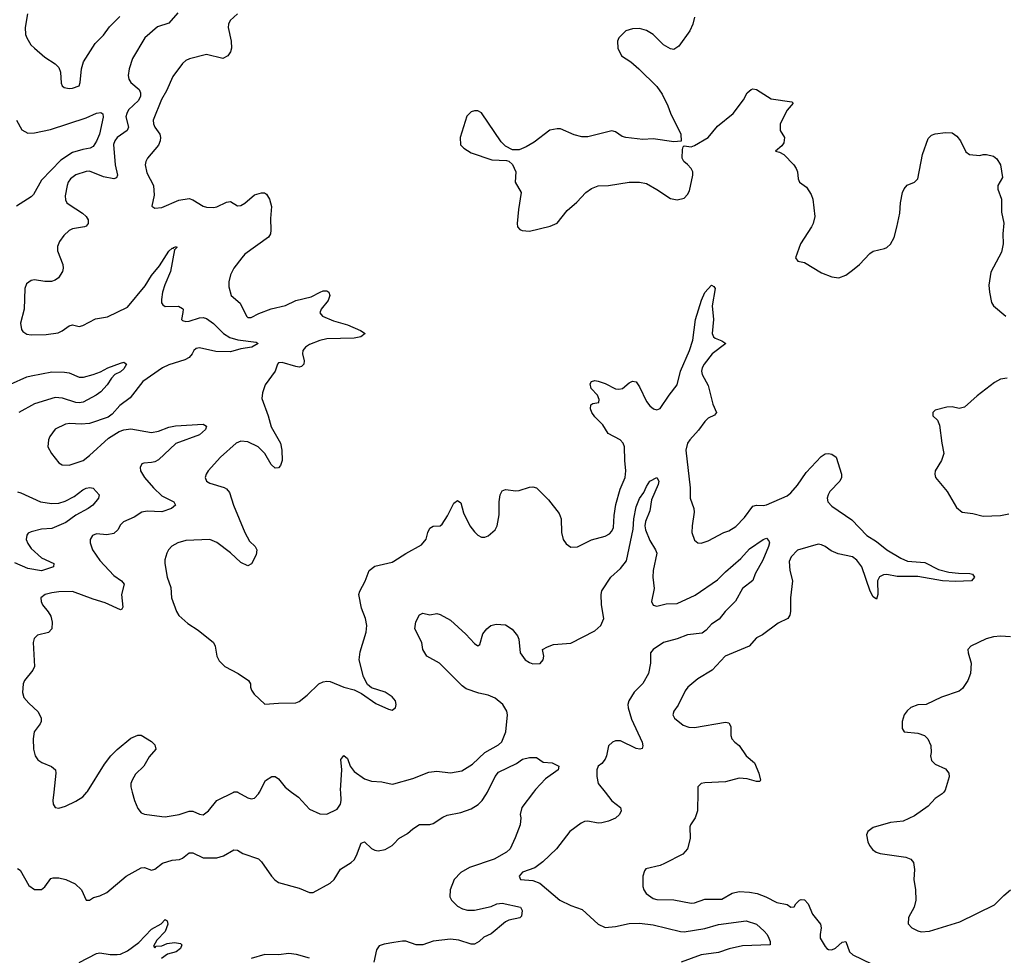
# Model space of a CAD drawing. Header units: inches. Extents: x 2001573 to 2220545, y 644482 to 846830.
# Tile 632 of 656: x 2167823 to 2173553, y 739050 to 744496. Entities that reach past the tile are written whole.
import ezdxf

# ---------------------------------------------------------------- set-up
doc = ezdxf.new("R2010")
doc.units = ezdxf.units.IN
doc.header["$MEASUREMENT"] = 0
for name, color, linetype in [('C1763', 7, 'Continuous'), ('C1764', 7, 'Continuous'), ('C1773', 7, 'Continuous'), ('C1774', 7, 'Continuous')]:
    doc.layers.add(name, color=color, linetype=linetype)

msp = doc.modelspace()

# ---------------------------------------------------------------- linework, layer by layer
at = {"layer": 'C1763', "color": 5}
for points, elevation in [([(2168021.9, 740000), (2168016.4, 739950), (2168018, 739930), (2168030, 739910.8), (2168050, 739905.5), (2168090, 739917.4), (2168150, 739946.2), (2168190, 739971.8), (2168214.7, 740000)], 260), ([(2168477.8, 740000), (2168490.2, 739950.2), (2168510, 739904), (2168530, 739879.3), (2168550.3, 739870.3), (2168650, 739856.9), (2168670, 739855.6), (2168751, 739869), (2168810, 739888.5), (2168830, 739888.4), (2168870, 739870.4), (2168890, 739866.4), (2168922, 739890), (2168970, 739950.3), (2169069.2, 740000)], 260), ([(2169090.7, 740000), (2169150, 739966.7), (2169170, 739961.3), (2169190, 739964.9), (2169213.3, 739990), (2169218.4, 740000)], 260), ([(2169405.6, 740000), (2169445.7, 739970), (2169510, 739900.5), (2169570, 739873), (2169610, 739870.4), (2169670, 739899.3), (2169690.9, 739930), (2169694.7, 739950), (2169691.4, 740000)], 260), ([(2167810, 739555.6), (2167825.4, 739545.4), (2167876.7, 739456.7), (2167910, 739433.4), (2167950, 739433), (2167970, 739448), (2168003.8, 739496.2), (2168018.6, 739501.4), (2168050, 739500.1), (2168091.7, 739491.7), (2168145.5, 739465.5), (2168183.1, 739430), (2168210, 739371.3), (2168230, 739371), (2168253.1, 739386.9), (2168290, 739396.4), (2168330, 739414.9), (2168443.6, 739510), (2168530, 739558.3), (2168550, 739560.3), (2168590, 739546), (2168610, 739550.4), (2168653.8, 739586.2), (2168710, 739603.6), (2168753.3, 739606.7), (2168770, 739614.6), (2168810, 739646.7), (2168830, 739646), (2168890, 739617.4), (2168970, 739616.5), (2169010, 739628.5), (2169070, 739664.4), (2169090, 739662.4), (2169121.8, 739641.8), (2169211.9, 739611.9), (2169230, 739594.4), (2169287.8, 739510), (2169308.3, 739488.3), (2169330, 739474), (2169450, 739439.7), (2169510, 739415.2), (2169530, 739414.7), (2169630.6, 739470), (2169652.3, 739490), (2169689.3, 739550.7), (2169752.6, 739590), (2169770, 739606.3), (2169783.9, 739630), (2169810, 739702), (2169830.3, 739710.3), (2169871.3, 739671.3), (2169890, 739660.9), (2169910, 739658.6), (2169950, 739665.6), (2169990, 739689.2), (2170000, 739699.1)], 240), ([(2168170, 739007.3), (2168270, 739059.5), (2168290, 739063.7), (2168350, 739054), (2168390, 739054.4), (2168410, 739057.1), (2168450, 739076.4), (2168515.8, 739124.2), (2168590, 739201), (2168646.6, 739233.4), (2168670, 739258), (2168682, 739250), (2168684.7, 739230), (2168670, 739188), (2168621.4, 739138.6), (2168602, 739102), (2168610, 739094), (2168616.4, 739103.6), (2168650, 739105.5), (2168680.8, 739119.2), (2168723.4, 739123.4), (2168758, 739118), (2168767.3, 739110), (2168759.5, 739090), (2168734.4, 739070), (2168683.4, 739056.6), (2168648.9, 739031.1)], 220), ([(2170000, 739124.2), (2169944.7, 739115.3), (2169915.3, 739104.7), (2169898.8, 739081.1), (2169883.2, 739010)], 240), ([(2169510, 739033.3), (2169434.6, 739054.6), (2169390, 739059.3), (2169330, 739051.4), (2169250, 739053.5), (2169170, 739030.4)], 240)]:
    msp.add_lwpolyline(points, dxfattribs=dict(at, elevation=elevation))
at = {"layer": 'C1764', "color": 5}
for points, elevation in [([(2168743.5, 744536.5), (2168690, 744475.1), (2168625.4, 744454.6), (2168550.8, 744389.2), (2168478.6, 744270), (2168460.2, 744210), (2168453.4, 744170), (2168457.6, 744150), (2168470, 744130.3), (2168519.2, 744090), (2168526.6, 744070), (2168525.4, 744050), (2168514.6, 744025.4), (2168455.9, 743970), (2168445.7, 743950), (2168441.5, 743930), (2168455.5, 743870), (2168448.4, 743851.6), (2168389.7, 743810.3), (2168375.9, 743790), (2168369.6, 743770), (2168379.5, 743650), (2168391.3, 743590), (2168385.5, 743574.5), (2168370, 743568.9), (2168310, 743580.8), (2168230, 743614.2), (2168210, 743612.5), (2168150, 743592.2), (2168118.2, 743570), (2168105.2, 743550), (2168099.7, 743530), (2168087.6, 743470), (2168090, 743447.3), (2168098, 743430), (2168110, 743419.6), (2168188.4, 743370), (2168210, 743350.3), (2168221.1, 743330), (2168221.3, 743310), (2168210, 743294.5), (2168201, 743290), (2168130, 743277.4), (2168110, 743268), (2168079.7, 743240.3), (2168054.8, 743205.2), (2168043.8, 743176.2), (2168042.6, 743150), (2168073.7, 743070), (2168075.8, 743050), (2168072.4, 743030), (2168047.9, 742992.1), (2168030, 742979.7), (2168007.5, 742972.5), (2167970, 742971.2), (2167910, 742981.6), (2167890, 742977.6), (2167862.6, 742957.4), (2167852.7, 742930), (2167848.2, 742810), (2167828, 742730), (2167833.2, 742693.2), (2167840.4, 742680.4), (2167864.7, 742664.7), (2167890, 742661.6), (2167976.6, 742663.4), (2168046.3, 742673.7), (2168070, 742684), (2168110, 742712.7), (2168130, 742719.3), (2168170, 742710.3), (2168190, 742714.7), (2168265.1, 742754.9), (2168333.9, 742766.1), (2168450, 742822.6), (2168553.1, 742946.9), (2168590, 743007.2), (2168636.4, 743063.6), (2168690, 743148.4), (2168710, 743164.9), (2168716.5, 743163.5), (2168719, 743170), (2168735.5, 743175.5), (2168737.3, 743170), (2168723.5, 743156.5), (2168700.1, 743030), (2168667.3, 742952.7), (2168654.6, 742910), (2168647.6, 742867.6), (2168648.4, 742848.4), (2168655.1, 742835.1), (2168670, 742825.3), (2168747.5, 742827.5), (2168770, 742815.5), (2168773.7, 742810), (2168772.1, 742792.1), (2168763.8, 742750), (2168770, 742744.9), (2168790, 742739.6), (2168810, 742740.7), (2168870, 742760.6), (2168890, 742761.8), (2168910, 742756.5), (2168950, 742728), (2169008.6, 742668.6), (2169046.2, 742646.2), (2169092.7, 742632.7), (2169198.5, 742618.5), (2169210.6, 742610), (2169174.9, 742590), (2169110, 742579.9), (2169050, 742561.6), (2168964.3, 742564.3), (2168870, 742586.2), (2168850, 742581.7), (2168836.5, 742570), (2168826.3, 742550), (2168808.7, 742530), (2168783.5, 742516.5), (2168690, 742486.5), (2168654.9, 742470), (2168538.8, 742390), (2168466.2, 742293.8), (2168406.7, 742250), (2168360.5, 742199.5), (2168337.5, 742182.5), (2168230, 742145.1), (2168181.7, 742141.7), (2168114.7, 742145.3), (2168090, 742141.3), (2168030, 742111.6), (2167998.4, 742070), (2167990.4, 742050), (2167986.4, 742010), (2168008.4, 741970), (2168050, 741915.5), (2168070, 741904.4), (2168110, 741902), (2168191.6, 741930), (2168230, 741958.9), (2168339.8, 742060.2), (2168402.1, 742097.8), (2168430, 742109.2), (2168470, 742113.8), (2168590, 742093.1), (2168630, 742099.8), (2168690, 742123.5), (2168730, 742131.7), (2168890, 742140.5), (2168910.5, 742130), (2168903.8, 742110), (2168870, 742078.3), (2168731.1, 742028.9), (2168630, 741933.3), (2168610, 741921.8), (2168590, 741917.2), (2168544.9, 741915), (2168534, 741910), (2168523.8, 741890), (2168526, 741870), (2168548.7, 741830), (2168601.3, 741770), (2168650, 741723.2), (2168719.1, 741690), (2168730.7, 741670), (2168706.4, 741650), (2168650, 741630.7), (2168564.6, 741635.4), (2168533, 741630), (2168490, 741599.8), (2168427.3, 741572.7), (2168410, 741554.5), (2168393.7, 741526.3), (2168370, 741504.2), (2168330, 741497.8), (2168270, 741503), (2168246.7, 741493.3), (2168232.7, 741470), (2168232.4, 741450), (2168247, 741410), (2168290, 741347.8), (2168370, 741260.8), (2168416.4, 741230), (2168430.2, 741210.2), (2168415.4, 741150), (2168423, 741077), (2168416.5, 741063.5), (2168410, 741060.7), (2168320.7, 741100.7), (2168250, 741122.4), (2168130, 741168), (2168050, 741165.7), (2168010, 741159.7), (2167971, 741150), (2167946, 741130), (2167947.7, 741110), (2167956.4, 741090), (2167989.3, 741049.3), (2168003.5, 741023.5), (2168011.9, 740988.1), (2168010.3, 740950), (2167991.1, 740928.9), (2167926.3, 740913.7), (2167907.2, 740892.8), (2167902, 740870), (2167908.8, 740730), (2167900.3, 740710), (2167850.3, 740650), (2167842.4, 740630), (2167838.5, 740578.5), (2167847.7, 740550), (2167876.3, 740516.3), (2167930, 740467.7), (2167948.4, 740430), (2167948.2, 740410), (2167942.3, 740397.7), (2167908.2, 740350), (2167901.6, 740310), (2167903.7, 740250), (2167912.7, 740210), (2167927.7, 740187.7), (2167951.9, 740171.9), (2168008.7, 740148.7), (2168030.5, 740130), (2168034, 740110), (2168021.9, 740000)], 260), ([(2167869, 744530), (2167854.3, 744450), (2167856.5, 744410), (2167863.7, 744390), (2167888.6, 744350), (2167909.3, 744329.3), (2167970, 744278.4), (2168030, 744239.5), (2168050, 744217.1), (2168061.1, 744190), (2168065.3, 744125.3), (2168070.4, 744110.4), (2168081.7, 744101.7), (2168110, 744094.9), (2168130, 744096.4), (2168169.6, 744110.4), (2168175.4, 744130), (2168182.3, 744210), (2168193.6, 744250), (2168263, 744357), (2168310, 744406.2), (2168345.7, 744454.3), (2168405.5, 744514.5)], 260), ([(2169090.9, 744529.1), (2169048.7, 744490), (2169037.8, 744470), (2169035.8, 744450), (2169053.4, 744370), (2169054.7, 744330), (2169050, 744309.4), (2169034.4, 744285.6), (2169006, 744270), (2168910, 744294), (2168811.8, 744268.2), (2168790, 744258.4), (2168770, 744240.9), (2168714.3, 744165.7), (2168678, 744082), (2168648.9, 744031.1), (2168599.7, 743910), (2168601.8, 743890), (2168610, 743870.5), (2168638, 743830), (2168642.9, 743810), (2168640.8, 743790), (2168630, 743765.6), (2168567.4, 743690), (2168556.9, 743670), (2168553.6, 743650), (2168563.6, 743603.6), (2168601.5, 743530), (2168605.7, 743474.3), (2168592, 743410), (2168610, 743398), (2168650, 743403), (2168750, 743444.2), (2168810, 743454), (2168830, 743448), (2168890, 743410.6), (2168910, 743404.4), (2168950, 743402.4), (2168970, 743406.4), (2169025.8, 743434.2), (2169050, 743437.3), (2169090, 743413), (2169110, 743414), (2169132.5, 743427.5), (2169190, 743476.5), (2169230, 743488), (2169247.5, 743487.5), (2169259.3, 743479.3), (2169276, 743450), (2169287.7, 743407.7), (2169282, 743338), (2169284.9, 743270), (2169281.7, 743250), (2169270.2, 743229.8), (2169134, 743130), (2169115.3, 743110), (2169068.4, 743050), (2169050.4, 743010), (2169039.3, 742970), (2169040.9, 742940.9), (2169054, 742890), (2169105.5, 742845.5), (2169142, 742770), (2169150, 742763), (2169170, 742761.3), (2169215.2, 742784.8), (2169286.6, 742813.3), (2169370, 742831.6), (2169430, 742860.2), (2169518.5, 742881.5), (2169572, 742910), (2169590, 742916.9), (2169610, 742917.8), (2169622.4, 742910), (2169628.8, 742890), (2169618.4, 742861.6), (2169577.1, 742810), (2169570.4, 742790), (2169584.9, 742770), (2169650, 742743.5), (2169730, 742720.2), (2169806.6, 742686.6), (2169833.4, 742670), (2169808.8, 742648.8), (2169770, 742642.2), (2169610, 742637.1), (2169570, 742629.2), (2169510, 742604.3), (2169486.5, 742590), (2169471.1, 742570), (2169469.4, 742550), (2169478.2, 742510), (2169477.3, 742490), (2169463.2, 742476.8), (2169450, 742472.9), (2169430, 742476.2), (2169350, 742501.1), (2169330, 742498), (2169323, 742490), (2169310, 742449.2), (2169252.4, 742370), (2169237, 742323), (2169232, 742290), (2169269.5, 742189.5), (2169286, 742126), (2169340.2, 742030), (2169347.7, 741990), (2169350.2, 741929.8), (2169339.9, 741900.1), (2169330, 741887), (2169310, 741885.6), (2169286, 741906), (2169250.5, 741970.5), (2169210, 742008.4), (2169150, 742039.1), (2169110, 742043), (2169083, 742030), (2168992.4, 741950), (2168920.7, 741870), (2168907.7, 741850), (2168902.8, 741830), (2168910.8, 741810), (2168930, 741798), (2169012.8, 741772.8), (2169025.8, 741765.8), (2169043.7, 741743.7), (2169068.2, 741670), (2169134, 741510), (2169161, 741461), (2169192.7, 741430), (2169202.4, 741410), (2169199.2, 741380.8), (2169172.4, 741327.6), (2169150, 741316), (2169110, 741337), (2169050, 741392.3), (2168970, 741452.7), (2168930, 741469.5), (2168790, 741464.7), (2168742.8, 741450), (2168709.1, 741430.9), (2168688.4, 741410), (2168679.3, 741390), (2168668.5, 741351.5), (2168668.4, 741330), (2168681.6, 741250), (2168702, 741190), (2168706, 741130), (2168735.5, 741050), (2168748.5, 741028.5), (2168801.1, 740981.1), (2168862.5, 740942.5), (2168950, 740871.3), (2168961, 740850), (2168971, 740790), (2168983, 740763), (2169016, 740730), (2169094.8, 740690), (2169154.8, 740650), (2169166.8, 740630), (2169166.8, 740610), (2169172.8, 740592.8), (2169187.3, 740570), (2169250, 740511), (2169330, 740518), (2169430, 740519.1), (2169450, 740527.7), (2169495.5, 740564.5), (2169564.5, 740630), (2169590, 740642.4), (2169610, 740646), (2169630, 740643.8), (2169710, 740610.4), (2169770, 740595.5), (2169812.7, 740572.7), (2169896.1, 740516.1), (2169970, 740482), (2169990, 740477.3), (2169998, 740482), (2170000, 740483.5)], 280), ([(2167805.3, 743910), (2167834.6, 743854.6), (2167870, 743834.9), (2167910, 743836.9), (2168002.7, 743857.3), (2168210, 743924.4), (2168270, 743951.1), (2168294.9, 743954.9), (2168306.9, 743946.9), (2168308.8, 743928.8), (2168287.3, 743830), (2168270, 743787.8), (2168250, 743756.9), (2168233, 743746.9), (2168190, 743740.9), (2168130, 743722), (2168061.9, 743678.1), (2167950, 743560.9), (2167902.6, 743477.4), (2167890, 743464.9), (2167804.1, 743410)], 240), ([(2167770, 742374.3), (2167863.9, 742416.1), (2167890, 742423.5), (2168010, 742445), (2168084.4, 742444.4), (2168110, 742440.3), (2168170, 742415.6), (2168194.7, 742414.7), (2168250, 742430.1), (2168293.4, 742446.6), (2168336.9, 742470), (2168410, 742496.3), (2168430, 742501.3), (2168445.5, 742490), (2168430, 742463), (2168410, 742446.3), (2168377.3, 742430), (2168357.3, 742410), (2168332.7, 742370), (2168294.3, 742330), (2168268.7, 742310), (2168193.1, 742270), (2168170, 742265), (2168150, 742267.3), (2168072.2, 742292.2), (2168030, 742296.6), (2167910, 742259.9), (2167817.3, 742210)], 240), ([(2167810, 741747.2), (2167830, 741742.4), (2167943.8, 741690), (2168010, 741679.8), (2168050, 741682.1), (2168086.8, 741693.2), (2168139.1, 741720.9), (2168190, 741759.1), (2168210, 741768.9), (2168231.9, 741771.8), (2168250, 741768), (2168286, 741730), (2168282.6, 741710), (2168248.9, 741670), (2168222.3, 741650), (2168150, 741611.7), (2168090.9, 741569.1), (2168010, 741533.1), (2167950, 741529.2), (2167890, 741515.3), (2167872.8, 741507.2), (2167864.2, 741495.8), (2167860.5, 741470), (2167870, 741446.3), (2167890, 741417.6), (2167950, 741362.7), (2168021.6, 741330), (2168020.5, 741310), (2167950, 741288.1), (2167870, 741301), (2167794.6, 741334.6)], 240), ([(2170000, 740542.3), (2169990, 740555.1), (2169950, 740580.5), (2169870, 740606), (2169846.3, 740626.3), (2169824.5, 740670), (2169798.5, 740770), (2169803.6, 740816.4), (2169839.7, 740930), (2169844, 740970), (2169836.4, 741010), (2169811.8, 741070), (2169796, 741150), (2169802.2, 741170), (2169833.4, 741226.6), (2169857.7, 741290), (2169890, 741315), (2169990, 741337.8), (2170000, 741344.2)], 280), ([(2168214.7, 740000), (2168217.2, 740002.8), (2168317.5, 740162.5), (2168353.3, 740210), (2168390, 740248.2), (2168470, 740313.4), (2168510, 740330.8), (2168530, 740330.8), (2168590, 740294), (2168610, 740274.8), (2168614.9, 740250), (2168575.8, 740204.2), (2168544.9, 740150), (2168496.1, 740103.9), (2168477, 740070), (2168470.3, 740050), (2168470.3, 740030), (2168477.8, 740000)], 260), ([(2169691.4, 740000), (2169690.7, 740010), (2169696.8, 740130), (2169692.8, 740190), (2169710, 740213.1), (2169730, 740194.4), (2169746.3, 740150), (2169770, 740119.5), (2169830, 740077.1), (2169870, 740062.8), (2169930, 740059.1), (2169990, 740045.3), (2170000, 740048)], 260), ([(2169218.4, 740000), (2169253, 740067), (2169290.4, 740090.4), (2169310, 740090.4), (2169330, 740077), (2169368.1, 740028.1), (2169405.6, 740000)], 260), ([(2169069.2, 740000), (2169070, 740000.4), (2169090, 740000.4), (2169090.7, 740000)], 260)]:
    msp.add_lwpolyline(points, dxfattribs=dict(at, elevation=elevation))
at = {"layer": 'C1773', "color": 5}
for points, elevation in [([(2170813.6, 740000), (2170746, 739910), (2170736.3, 739870), (2170739.1, 739850), (2170734.9, 739810), (2170706.6, 739733.4), (2170677, 739670), (2170657, 739650), (2170583.8, 739610), (2170439.8, 739560.2), (2170390, 739532.4), (2170350.9, 739490), (2170328.4, 739430), (2170326.9, 739390), (2170336.1, 739370), (2170370, 739335.8), (2170399.8, 739319.8), (2170430, 739312.5), (2170470, 739312.5), (2170566.9, 739333.1), (2170599.5, 739350), (2170630, 739353.8), (2170738, 739330), (2170747.7, 739310), (2170743.5, 739276.5), (2170733.2, 739266.8), (2170670, 739254.5), (2170650, 739245.1), (2170566, 739174), (2170524, 739156), (2170496.9, 739130), (2170470, 739113.8), (2170450, 739114.4), (2170378.6, 739138.6), (2170330, 739143.7), (2170228.6, 739131.4), (2170170, 739111), (2170130, 739111.1), (2170070, 739132), (2170050, 739132.3), (2170000, 739124.2)], 240), ([(2170000, 739699.1), (2170030, 739728.9), (2170080.5, 739759.5), (2170110, 739784.9), (2170150, 739810.4), (2170210, 739810.4), (2170230, 739817.1), (2170285.5, 739854.5), (2170310, 739865.3), (2170390, 739880.8), (2170450, 739902.8), (2170491.8, 739928.2), (2170514.7, 739950), (2170536.5, 739983.5), (2170544.8, 740000)], 240), ([(2171229.8, 740000), (2171270, 739949.1), (2171319.3, 739910), (2171323.1, 739890), (2171314.4, 739870), (2171290, 739848.5), (2171250, 739830.8), (2171210, 739819.8), (2171190, 739818.8), (2171130, 739829.8), (2171110, 739828.2), (2171090, 739819.6), (2171024.9, 739770), (2170947.2, 739670), (2170866.7, 739593.3), (2170820.5, 739559.5), (2170750, 739533), (2170730.6, 739510), (2170738, 739490), (2170810, 739485.5), (2170850, 739470.3), (2170966.7, 739370), (2171030, 739338.6), (2171096.3, 739316.3), (2171190.1, 739230.1), (2171230, 739211.6), (2171290, 739216.6), (2171370, 739235.1), (2171430, 739237.3), (2171510, 739226.5), (2171668, 739188), (2171690, 739186.5), (2171810, 739205.5), (2171890, 739229.4), (2172050, 739249.3), (2172110, 739230.2), (2172156.5, 739190), (2172173.7, 739170), (2172183, 739150), (2172190.7, 739129.3), (2172191, 739110), (2172030, 739104), (2171952.6, 739087.4), (2171890, 739065.7), (2171788.6, 739051.4), (2171673.1, 739010)], 260), ([(2171769.6, 740000), (2171767.1, 739890), (2171754.3, 739850), (2171726.4, 739810), (2171722.9, 739797.1), (2171724.9, 739730), (2171709, 739670), (2171682, 739638), (2171576.1, 739583.9), (2171550, 739572.2), (2171466.9, 739553.1), (2171458.8, 739541.2), (2171450.4, 739510), (2171450.3, 739450.3), (2171454.4, 739430), (2171468.2, 739410), (2171510, 739380.4), (2171530, 739374.4), (2171630, 739372.4), (2171730, 739353.4), (2171750, 739355.3), (2171810, 739375.6), (2171910, 739375.6), (2171970, 739411.6), (2172010, 739420.7), (2172070, 739417.6), (2172114, 739410), (2172165.5, 739390), (2172230, 739357.3), (2172290, 739344.7), (2172310, 739330.3), (2172330, 739332.7), (2172340.4, 739350), (2172361.3, 739370), (2172370, 739374), (2172390, 739372.7), (2172411.8, 739350), (2172436.8, 739290), (2172483.9, 739230), (2172488.1, 739210), (2172480.6, 739170), (2172481.6, 739150), (2172510, 739100.3), (2172520.3, 739090), (2172530, 739084), (2172550, 739081.7), (2172570, 739092.1), (2172610, 739125.3), (2172630, 739130.3), (2172651.8, 739070), (2172671.4, 739051.4), (2172780.2, 739000.2)], 280), ([(2173200.3, 740000), (2173191.2, 739988.8), (2173150, 739961.6), (2173110, 739917.6), (2173030, 739861.6), (2172964.7, 739830), (2172890, 739822.6), (2172790, 739794), (2172758, 739770), (2172750.4, 739750), (2172758.4, 739710), (2172769, 739689), (2172785.3, 739665.3), (2172806.8, 739650), (2172830, 739642), (2172980.3, 739620.3), (2173008.8, 739608.8), (2173023.8, 739590), (2173030.3, 739550), (2173027.4, 739490), (2173035.6, 739430), (2173037.3, 739370), (2173027.6, 739330), (2172995.6, 739270), (2172993.3, 739233.3), (2173014.4, 739210), (2173050, 739191.4), (2173070, 739186.5), (2173117.2, 739190), (2173295, 739245), (2173496.9, 739343.1), (2173550, 739397.6), (2173589.5, 739430)], 320)]:
    msp.add_lwpolyline(points, dxfattribs=dict(at, elevation=elevation))
at = {"layer": 'C1774', "color": 5}
for points, elevation in [([(2171750.8, 744510), (2171740.7, 744470), (2171722.8, 744430), (2171658.5, 744341.5), (2171630, 744321.2), (2171610, 744325.2), (2171570, 744349.3), (2171509.4, 744410), (2171470, 744432.2), (2171430, 744444.7), (2171390, 744443), (2171350, 744431.3), (2171310.4, 744390), (2171302, 744370), (2171304.2, 744330), (2171325.1, 744285.1), (2171378.8, 744250), (2171426.8, 744210), (2171530, 744106.8), (2171562.8, 744062.8), (2171595.2, 743995.2), (2171610, 743952), (2171671, 743830), (2171671.6, 743788.4), (2171630, 743784), (2171510, 743801.2), (2171450, 743798), (2171350, 743809.4), (2171330, 743815.1), (2171290, 743842.7), (2171270, 743849.4), (2171130, 743813.2), (2171093.6, 743813.6), (2171050, 743826), (2170970, 743859.7), (2170950, 743861.3), (2170907.7, 743852.3), (2170817.3, 743782.7), (2170770, 743756), (2170730, 743739), (2170690, 743739), (2170650, 743759), (2170624.8, 743784.8), (2170510, 743954), (2170490, 743965.2), (2170470, 743965.2), (2170450, 743959), (2170425.8, 743934.2), (2170385.5, 743810), (2170387.7, 743767.7), (2170407.5, 743747.5), (2170450, 743721), (2170570, 743680.7), (2170656.9, 743676.9), (2170670, 743672), (2170690, 743652), (2170710.7, 743610), (2170707.3, 743550), (2170742, 743490), (2170726, 743390), (2170718.8, 743310), (2170721, 743290), (2170734.4, 743274.4), (2170747.9, 743267.9), (2170790, 743265.5), (2170910, 743293), (2170950, 743310.6), (2171010, 743384.4), (2171066.1, 743433.9), (2171118, 743490), (2171150, 743514), (2171190, 743528.2), (2171249.5, 743530.5), (2171370, 743550.5), (2171430, 743550.7), (2171470, 743542), (2171530, 743508), (2171610, 743454), (2171650, 743447.7), (2171690, 743457.3), (2171710, 743478.8), (2171721, 743499), (2171740.7, 743590), (2171739.5, 743610), (2171730, 743629), (2171710, 743653.2), (2171688.7, 743670), (2171679, 743690), (2171680.2, 743739.8), (2171684, 743756), (2171690, 743762), (2171730, 743756), (2171750, 743762.8), (2171830, 743810.8), (2171884.4, 743875.6), (2171975.6, 743950), (2172035.6, 744030), (2172056.2, 744070), (2172079, 744090), (2172090, 744093.4), (2172110, 744088.5), (2172195.6, 744035.6), (2172316.8, 744016.8), (2172324.7, 744010), (2172290, 743969.5), (2172248.7, 743888.7), (2172248.4, 743850), (2172273.4, 743810), (2172270, 743778), (2172259.3, 743760.7), (2172222, 743730), (2172244.9, 743724.9), (2172270, 743711), (2172328.2, 743650), (2172341.3, 743630), (2172350.4, 743610), (2172353.4, 743570), (2172360.7, 743550), (2172401.1, 743521.1), (2172430, 743478), (2172439.1, 743450), (2172451.3, 743350), (2172440.7, 743310), (2172430.5, 743290), (2172366.4, 743190), (2172338, 743110), (2172351, 743091), (2172390, 743082), (2172490, 743021.7), (2172550, 742998.7), (2172590, 742994), (2172630, 743008.4), (2172670, 743037.6), (2172710, 743070.4), (2172770, 743134.9), (2172790, 743148.2), (2172855.8, 743164.2), (2172870, 743170.4), (2172890.7, 743189.3), (2172911.9, 743228.1), (2172927.4, 743287.4), (2172945.8, 743370), (2172948.6, 743430), (2172961.3, 743490), (2172969.7, 743510.3), (2172987.3, 743532.7), (2173030, 743550.4), (2173049.6, 743570), (2173076.9, 743710), (2173110, 743804), (2173130, 743823.7), (2173150, 743830.3), (2173210, 743838.9), (2173250, 743836.9), (2173277.6, 743817.6), (2173297.4, 743790), (2173330, 743726), (2173350, 743711), (2173410, 743704.7), (2173429.1, 743710.9), (2173449.1, 743710.9), (2173490, 743701), (2173510, 743686), (2173530.3, 743650.3), (2173542, 743578), (2173516.3, 743530), (2173515.5, 743510), (2173535.8, 743450), (2173536, 743376), (2173550.4, 743310.4), (2173544.9, 743250), (2173546.4, 743190), (2173536.9, 743143.1), (2173474.9, 743025.1), (2173463.1, 742950), (2173466, 742910), (2173479.1, 742850), (2173490, 742831), (2173561, 742770)], 320), ([(2170000, 741344.2), (2170070, 741389.2), (2170161.8, 741438.2), (2170188.7, 741471.3), (2170198, 741510), (2170210, 741535.8), (2170230, 741547.4), (2170270, 741550.4), (2170281.3, 741558.7), (2170313, 741607), (2170350, 741681.3), (2170370, 741697), (2170390, 741682.8), (2170405.1, 741625.1), (2170442, 741550), (2170470, 741514.9), (2170490, 741494.9), (2170510, 741483.8), (2170530, 741483.8), (2170550, 741490.4), (2170590, 741526.4), (2170601.5, 741550), (2170613.9, 741613.9), (2170612.6, 741690), (2170618.3, 741730), (2170630, 741752.4), (2170650, 741761.3), (2170710, 741752.4), (2170730, 741754.4), (2170790, 741774.9), (2170810, 741776.3), (2170830.8, 741770), (2170899.9, 741699.9), (2170961.7, 741621.7), (2170974, 741590), (2170975.3, 741510), (2170984.9, 741470), (2171003.8, 741443.8), (2171030, 741426), (2171070, 741426.4), (2171150, 741467.8), (2171230, 741489), (2171256.2, 741503.8), (2171270, 741518.4), (2171279.4, 741540.6), (2171282.8, 741610), (2171293.1, 741673.1), (2171316.8, 741763.2), (2171347.2, 741830), (2171350.7, 741870), (2171344.1, 741930), (2171343.1, 742010), (2171335.4, 742030), (2171318, 742050), (2171247.5, 742087.5), (2171217.4, 742137.4), (2171170, 742183.1), (2171152.8, 742210), (2171145.6, 742230), (2171146.3, 742253.7), (2171158.7, 742261.3), (2171192.7, 742267.3), (2171196.1, 742283.9), (2171185.4, 742310), (2171148.5, 742348.5), (2171143.2, 742376.8), (2171150, 742390.2), (2171170, 742395.2), (2171190, 742392.3), (2171230, 742378.4), (2171290, 742347.7), (2171310, 742344.1), (2171332, 742348), (2171370, 742381.8), (2171390, 742391.6), (2171410, 742388), (2171430, 742358.9), (2171470, 742273.8), (2171490, 742247.3), (2171510.8, 742230), (2171530, 742225.6), (2171550, 742232.9), (2171602.2, 742310), (2171650, 742370.3), (2171667.8, 742450), (2171720.1, 742570), (2171739.5, 742630), (2171755.4, 742750), (2171790, 742863.1), (2171810, 742907.9), (2171850, 742950.3), (2171863.4, 742943.4), (2171870.2, 742930), (2171853.1, 742830), (2171861.2, 742750), (2171852.9, 742670), (2171861.2, 742650), (2171870, 742641.2), (2171910, 742626.9), (2171932.2, 742610), (2171853.7, 742550), (2171806.8, 742490), (2171794.8, 742470), (2171790.9, 742450), (2171795.5, 742430), (2171830, 742366.7), (2171857.7, 742257.7), (2171878, 742210), (2171867.1, 742192.9), (2171830, 742176.8), (2171810, 742156.8), (2171773.7, 742106.3), (2171722, 742050), (2171709.4, 742030), (2171699.2, 741990), (2171725.5, 741770), (2171724.9, 741710), (2171746.4, 741650), (2171748.6, 741630), (2171736.4, 741550), (2171734.9, 741510), (2171750, 741466), (2171770, 741450.8), (2171788, 741448), (2171830, 741461.6), (2171921.2, 741510), (2171950, 741519.5), (2171990, 741544.9), (2172041.6, 741598.4), (2172090, 741664.9), (2172110, 741670.2), (2172150, 741667.7), (2172170, 741672), (2172290, 741725), (2172310, 741740.7), (2172350, 741786.2), (2172399.5, 741860.5), (2172487.1, 741952.9), (2172510, 741968.7), (2172530, 741970.8), (2172550, 741966.8), (2172575.1, 741950), (2172606.4, 741850), (2172605.5, 741830), (2172596, 741810), (2172538.5, 741750), (2172527.2, 741730), (2172522.6, 741710), (2172526.9, 741690), (2172550, 741663.6), (2172665.3, 741585.3), (2172753.9, 741493.9), (2172810, 741457.4), (2172870.1, 741410.1), (2172950, 741360.9), (2172990, 741344.2), (2173090, 741335.5), (2173170, 741294.8), (2173230, 741279.1), (2173286.8, 741273.2), (2173353, 741273), (2173368.3, 741268.3), (2173379.3, 741250), (2173362.8, 741230), (2173270, 741225.7), (2173194, 741230), (2173050, 741253.9), (2172930, 741254.4), (2172870, 741267), (2172850, 741265.2), (2172826.9, 741253.1), (2172815.3, 741230), (2172817.7, 741150), (2172810, 741122), (2172790, 741135.3), (2172772, 741170), (2172724.8, 741310), (2172695.5, 741350), (2172670, 741369.9), (2172586, 741386), (2172544.7, 741404.7), (2172509.7, 741430), (2172490, 741439.5), (2172470, 741442), (2172350, 741408), (2172312, 741370), (2172302, 741342), (2172304.9, 741290), (2172320.3, 741230), (2172309.4, 741130.6), (2172307.9, 741050), (2172304.2, 741030), (2172292.7, 741010), (2172237.5, 740982.5), (2172144.9, 740915.1), (2172110, 740897), (2172068, 740850), (2171928.2, 740790), (2171852.7, 740710), (2171770, 740658.4), (2171710.4, 740610), (2171695.8, 740590), (2171654.5, 740505.5), (2171630.4, 740470), (2171624.9, 740450), (2171633, 740430), (2171684.9, 740390), (2171716.7, 740376.7), (2171750, 740375), (2171930, 740406.7), (2171950, 740402), (2171961.3, 740381.3), (2171962.4, 740330), (2171968.2, 740310), (2171984.9, 740290), (2172010.4, 740270), (2172051.6, 740211.6), (2172099.3, 740170), (2172124.9, 740110), (2172134.8, 740070), (2172130, 740062), (2172110, 740060.9), (2172056.5, 740076.5), (2172010, 740079.8), (2171930, 740059), (2171810, 740054.5), (2171788, 740050), (2171770.3, 740029.7), (2171769.6, 740000)], 280), ([(2173570, 742409.7), (2173530, 742403), (2173495.9, 742384.1), (2173394.4, 742305.6), (2173320.7, 742239.3), (2173290, 742231.6), (2173250, 742242.9), (2173218.8, 742241.2), (2173150, 742222), (2173138, 742210), (2173138, 742190), (2173164.9, 742164.9), (2173175.2, 742135.2), (2173188.6, 742030), (2173202, 741970), (2173187, 741930), (2173150.4, 741870), (2173148.4, 741850), (2173153, 741830), (2173220.5, 741750), (2173275.8, 741655.8), (2173307.3, 741630), (2173370, 741621.2), (2173430, 741606), (2173530.8, 741609.2), (2173579.8, 741620.2)], 320), ([(2170000, 740048), (2170110, 740078), (2170203.7, 740116.3), (2170250, 740120.6), (2170330, 740111.6), (2170396, 740124), (2170458.3, 740161.7), (2170530.5, 740229.5), (2170610, 740275.5), (2170628.5, 740291.5), (2170651.4, 740350), (2170661.7, 740450), (2170657.7, 740470), (2170635.1, 740510), (2170590, 740546.6), (2170550, 740562.9), (2170494.8, 740574.8), (2170421.2, 740601.2), (2170397.6, 740617.6), (2170266, 740750), (2170191.8, 740791.8), (2170169.5, 740829.5), (2170162.7, 740870), (2170122.7, 740950), (2170129.3, 740990), (2170150, 741031.3), (2170170, 741041), (2170210, 741030.8), (2170250, 741039.1), (2170270, 741034), (2170330, 741000.5), (2170419.4, 740919.4), (2170470, 740864), (2170490, 740851.3), (2170500.4, 740859.6), (2170518.9, 740921.1), (2170541.2, 740950), (2170564, 740970), (2170596.8, 740976.8), (2170650, 740974), (2170688.5, 740948.5), (2170720.5, 740910), (2170728, 740890), (2170736.3, 740810), (2170765.5, 740770), (2170790, 740753.4), (2170810, 740746.4), (2170851.5, 740748.5), (2170869, 740770), (2170874, 740790), (2170866, 740830), (2170894, 740846), (2170930, 740858.8), (2171030, 740866.8), (2171170, 740939.1), (2171204.4, 740970), (2171221.7, 741010), (2171208, 741090), (2171206.3, 741150), (2171210, 741171.3), (2171262.9, 741250), (2171319.4, 741300.6), (2171354.7, 741345.3), (2171394, 741530), (2171398, 741590), (2171410, 741660.7), (2171430, 741707.7), (2171455.6, 741744.4), (2171470, 741778.8), (2171489.6, 741810), (2171530, 741831.3), (2171542.8, 741810), (2171539.3, 741790), (2171500, 741700), (2171490, 741637.2), (2171464.6, 741575.4), (2171461.8, 741550), (2171465.9, 741525.9), (2171490, 741464), (2171523.1, 741410), (2171530.2, 741390), (2171509.3, 741290), (2171508.4, 741250), (2171515.5, 741184.5), (2171499.7, 741110), (2171510, 741087.6), (2171530, 741081.5), (2171585.3, 741094.7), (2171650, 741098.3), (2171754.4, 741145.6), (2171884.1, 741235.9), (2171930, 741282.6), (2172019.7, 741360.3), (2172070, 741416), (2172150, 741470.3), (2172170, 741478), (2172183.1, 741463.1), (2172185.7, 741450), (2172181.3, 741430), (2172148.5, 741350), (2172103.6, 741270), (2172089, 741231), (2172030, 741184), (2171988.6, 741111.4), (2171929.1, 741050), (2171894.3, 741005.7), (2171850, 740976.4), (2171818.5, 740941.5), (2171794.6, 740925.4), (2171710, 740914.6), (2171650, 740892.7), (2171570, 740871.3), (2171508.7, 740830), (2171494.6, 740810), (2171494.4, 740750), (2171483.2, 740690), (2171450, 740631.1), (2171398.1, 740581.9), (2171368.2, 740530), (2171362.9, 740510), (2171363.5, 740490), (2171383.4, 740423.4), (2171445.2, 740290), (2171450.3, 740269.7), (2171446.2, 740253.8), (2171431.3, 740248.7), (2171410, 740252.9), (2171318.9, 740298.9), (2171290, 740298), (2171272.4, 740290), (2171250.2, 740269.8), (2171238.5, 740210), (2171229.3, 740190.7), (2171210, 740166), (2171190.4, 740150), (2171182, 740130), (2171181.7, 740090), (2171190.3, 740050), (2171229.8, 740000)], 260), ([(2173590, 740903.6), (2173530, 740906.6), (2173490, 740902.6), (2173447.9, 740892.1), (2173358, 740850), (2173340.7, 740830), (2173342, 740810), (2173360.4, 740750), (2173356.5, 740690), (2173341.1, 740650), (2173310, 740603), (2173290, 740586.8), (2173187.3, 740552.7), (2173098, 740510), (2173050, 740506.6), (2173010, 740492), (2172986.9, 740473.1), (2172970.8, 740450), (2172958.8, 740410), (2172958.8, 740370), (2172970, 740351.3), (2173050, 740343.1), (2173088.8, 740328.9), (2173108, 740310), (2173126, 740270), (2173128.4, 740230), (2173124.4, 740210), (2173130, 740182.8), (2173150, 740162.4), (2173210, 740134.9), (2173230.4, 740110), (2173232.3, 740087.7), (2173208.4, 740010), (2173200.3, 740000)], 320), ([(2170000, 740483.5), (2170009.4, 740490.6), (2170013.6, 740510), (2170009.6, 740530), (2170000, 740542.3)], 280), ([(2170544.8, 740000), (2170589.8, 740090), (2170610, 740115.8), (2170714.7, 740165.3), (2170750, 740191.3), (2170790, 740201.1), (2170830, 740200.5), (2170870, 740174.8), (2170922, 740170), (2170961, 740150), (2170956, 740130), (2170883.9, 740076.1), (2170824.9, 740015), (2170813.6, 740000)], 240)]:
    msp.add_lwpolyline(points, dxfattribs=dict(at, elevation=elevation))

doc.saveas('drawing.dxf')
